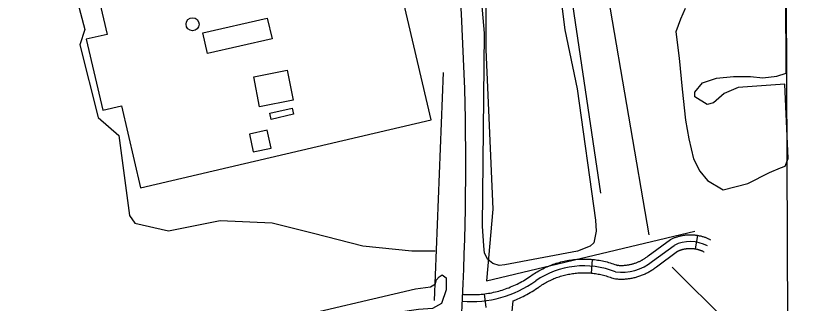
# Model space of a CAD drawing. Extents: x 3392644 to 3430565, y 576657 to 602123.
# Drawn here: x 3426681 to 3428400, y 588541 to 589172 of the extents above; entities that cross this region are included whole.
import ezdxf

# ---------------------------------------------------------------- set-up
doc = ezdxf.new("R2010")
doc.units = 0
for name, color, linetype in [('V-BLDG-OTLN', 7, 'Continuous'), ('V-DOMW-TANK', 7, 'Continuous'), ('V-GRID-FRAM', 7, 'Continuous'), ('V-ROAD-CNTR', 7, 'Continuous'), ('V-SITE-VEGE', 7, 'Continuous'), ('V-TOPO-SHOR', 7, 'Continuous')]:
    doc.layers.add(name, color=color, linetype=linetype)

msp = doc.modelspace()

# ---------------------------------------------------------------- linework, layer by layer
at = {"layer": 'V-BLDG-OTLN'}
msp.add_lwpolyline([(3426954.6, 588794.2), (3427591.8, 588943.3), (3427441.8, 589584.3), (3427256.9, 589541.1), (3427196, 589801.5), (3426748.7, 589696.8), (3426881.1, 589131), (3426835.4, 589120.3), (3426871.9, 588964.4), (3426912.6, 588973.9), (3426954.6, 588794.2)], dxfattribs=at)
for points in [[(3427101.5, 589088.6), (3427091, 589134.1), (3427232.6, 589166.7), (3427243.1, 589121.2)], [(3427215.6, 588972.1), (3427202.7, 589038.1), (3427276.4, 589052.5), (3427289.3, 588986.5)], [(3427238.2, 588957.7), (3427286.9, 588969.1), (3427290.1, 588955.5), (3427241.4, 588944)], [(3427232.5, 588920.5), (3427193.3, 588912.3), (3427201.5, 588873.2), (3427240.7, 588881.4)]]:
    msp.add_lwpolyline(points, close=True, dxfattribs=at)
at = {"layer": 'V-DOMW-TANK'}
msp.add_circle((3427068.6, 589153.1), 14.3, dxfattribs=at)
at = {"layer": 'V-GRID-FRAM'}
msp.add_lwpolyline([(3396720.3, 600227.7), (3428325.7, 600342.6), (3428399.7, 582159.3), (3396778.5, 582044.3), (3396720.3, 600227.7)], dxfattribs=at)
at = {"layer": 'V-ROAD-CNTR'}
for p, q in [((3428176.5, 588690), (3428171.5, 588660.4)), ((3427945.4, 588637.2), (3427942.7, 588607.3)), ((3427708.4, 588561.5), (3427712, 588531.8))]:
    msp.add_line(p, q, dxfattribs=at)
for points in [[(3427999.6, 588624.5), (3428001.2, 588624.4), (3428002.9, 588624.3), (3428004.5, 588624.2), (3428006.1, 588624.1), (3428007.8, 588624.1), (3428009.4, 588624.1), (3428011, 588624.1), (3428012.6, 588624.1), (3428014.3, 588624.2), (3428015.9, 588624.3), (3428017.6, 588624.4), (3428019.2, 588624.6), (3428020.8, 588624.8), (3428022.4, 588625), (3428024.1, 588625.3), (3428025.7, 588625.5), (3428027.3, 588625.8), (3428028.9, 588626.2), (3428030.5, 588626.5), (3428032.1, 588626.9), (3428033.6, 588627.3), (3428035.2, 588627.8), (3428036.8, 588628.2), (3428038.3, 588628.7), (3428039.9, 588629.3), (3428041.5, 588629.8), (3428043, 588630.4), (3428044.5, 588631), (3428046, 588631.6), (3428047.5, 588632.3), (3428049, 588633), (3428050.4, 588633.7), (3428052, 588634.4), (3428053.4, 588635.2), (3428054.8, 588635.9), (3428056.3, 588636.8), (3428057.7, 588637.6), (3428059, 588638.4), (3428060.4, 588639.3), (3428061.8, 588640.2), (3428063.1, 588641.2), (3428064.5, 588642.1), (3428065.8, 588643.1), (3428067.1, 588644.1), (3428068.4, 588645.2), (3428117.2, 588681), (3428119.9, 588682.3), (3428121.5, 588683), (3428122.9, 588683.7), (3428124.5, 588684.3), (3428126.1, 588685), (3428127.6, 588685.5), (3428129.2, 588686.1), (3428130.8, 588686.6), (3428132.4, 588687.1), (3428134, 588687.6), (3428135.5, 588688), (3428137.1, 588688.5), (3428138.8, 588688.9), (3428140.5, 588689.2), (3428142, 588689.6), (3428143.7, 588689.9), (3428145.3, 588690.2), (3428147, 588690.4), (3428148.7, 588690.6), (3428150.3, 588690.8), (3428152, 588691), (3428153.7, 588691.1), (3428155.3, 588691.2), (3428157, 588691.3), (3428158.6, 588691.3), (3428160.3, 588691.4), (3428162, 588691.3), (3428163.6, 588691.3), (3428165.3, 588691.2), (3428167, 588691.1), (3428168.6, 588691), (3428170.3, 588690.9), (3428172, 588690.7), (3428173.6, 588690.4), (3428175.3, 588690.2), (3428176.9, 588689.9), (3428178.5, 588689.6), (3428180.2, 588689.3), (3428181.8, 588688.9), (3428183.4, 588688.6), (3428185.1, 588688.1), (3428186.7, 588687.7), (3428188.2, 588687.2), (3428189.9, 588686.7), (3428191.4, 588686.2), (3428193, 588685.7), (3428194.6, 588685.1), (3428196.1, 588684.5), (3428197.7, 588683.8), (3428199.2, 588683.2), (3428200.7, 588682.5), (3428202.3, 588681.7), (3428203.7, 588681), (3428204.8, 588680.4)], [(3428077.5, 588633.2), (3428125, 588668.1)], [(3427996.5, 588594.7), (3427998.7, 588594.5), (3428000.8, 588594.3), (3428003, 588594.2), (3428005.2, 588594.1), (3428007.3, 588594.1), (3428009.5, 588594.1), (3428011.7, 588594.1), (3428013.8, 588594.1), (3428016, 588594.2), (3428018.1, 588594.4), (3428020.2, 588594.6), (3428022.4, 588594.8), (3428024.6, 588595), (3428026.7, 588595.3), (3428028.8, 588595.6), (3428031, 588596), (3428033.1, 588596.4), (3428035.2, 588596.8), (3428037.3, 588597.3), (3428039.4, 588597.8), (3428041.5, 588598.4), (3428043.6, 588599), (3428045.6, 588599.6), (3428047.7, 588600.2), (3428049.8, 588600.9), (3428051.8, 588601.6), (3428053.8, 588602.4), (3428055.9, 588603.2), (3428057.8, 588604), (3428059.8, 588604.9), (3428061.8, 588605.8), (3428063.7, 588606.8), (3428065.6, 588607.7), (3428067.5, 588608.7), (3428069.5, 588609.8), (3428071.3, 588610.8), (3428073.2, 588611.9), (3428075, 588613.1), (3428076.8, 588614.2), (3428078.7, 588615.4), (3428080.4, 588616.7), (3428082.2, 588617.9), (3428083.9, 588619.2), (3428085.6, 588620.5), (3428086.6, 588621.3), (3428132.8, 588655.2), (3428132.6, 588655.2), (3428133.6, 588655.6), (3428134.7, 588656.1), (3428135.8, 588656.5), (3428136.8, 588656.9), (3428137.9, 588657.4), (3428139, 588657.8), (3428140.1, 588658.1), (3428141.2, 588658.4), (3428142.3, 588658.8), (3428143.4, 588659.1), (3428144.5, 588659.4), (3428145.6, 588659.6), (3428146.7, 588659.9), (3428147.9, 588660.1), (3428149, 588660.3), (3428150.1, 588660.5), (3428151.2, 588660.7), (3428152.3, 588660.8), (3428153.5, 588661), (3428154.6, 588661.1), (3428155.8, 588661.2), (3428156.9, 588661.3), (3428158.1, 588661.3), (3428159.2, 588661.3), (3428160.4, 588661.4), (3428161.5, 588661.3), (3428162.6, 588661.3), (3428163.8, 588661.3), (3428164.9, 588661.2), (3428166.1, 588661.1), (3428167.2, 588661), (3428168.3, 588660.9), (3428169.5, 588660.7), (3428170.6, 588660.6), (3428171.7, 588660.4), (3428172.9, 588660.2), (3428174, 588659.9), (3428175.1, 588659.7), (3428176.2, 588659.4), (3428177.3, 588659.2), (3428178.4, 588658.8), (3428179.6, 588658.5), (3428180.6, 588658.2), (3428181.7, 588657.8), (3428182.8, 588657.4), (3428183.9, 588657), (3428184.9, 588656.6), (3428186, 588656.2), (3428187, 588655.7), (3428188.1, 588655.2), (3428189.1, 588654.8), (3428190.2, 588654.2), (3428191.1, 588653.7)], [(3427661.7, 588560.8), (3427663, 588560.6), (3427666.9, 588560.4), (3427670.9, 588560.1), (3427674.7, 588560), (3427678.7, 588559.9), (3427682.6, 588559.9), (3427686.5, 588559.9), (3427690.4, 588560.1), (3427694.3, 588560.3), (3427698.2, 588560.5), (3427702.1, 588560.9), (3427706, 588561.2), (3427709.9, 588561.7), (3427713.8, 588562.3), (3427717.6, 588562.8), (3427721.4, 588563.5), (3427725.3, 588564.2), (3427729.1, 588565), (3427733, 588565.9), (3427736.8, 588566.8), (3427740.5, 588567.8), (3427744.2, 588568.9), (3427748, 588570), (3427751.7, 588571.2), (3427755.4, 588572.5), (3427759.1, 588573.8), (3427762.8, 588575.2), (3427766.4, 588576.7), (3427770, 588578.2), (3427773.6, 588579.7), (3427777.1, 588581.4), (3427780.6, 588583.1), (3427784.1, 588584.8), (3427787.6, 588586.7), (3427791, 588588.6), (3427794.4, 588590.5), (3427797.7, 588592.5), (3427801.1, 588594.6), (3427804.4, 588596.7), (3427807.6, 588598.8), (3427810.8, 588601.1), (3427812.8, 588602.5), (3427815.8, 588604.6), (3427818.8, 588606.5), (3427821.8, 588608.3), (3427824.8, 588610.1), (3427827.9, 588611.9), (3427830.9, 588613.6), (3427834, 588615.3), (3427837.2, 588616.9), (3427840.4, 588618.4), (3427843.6, 588619.9), (3427846.8, 588621.3), (3427850, 588622.7), (3427853.3, 588624), (3427856.6, 588625.3), (3427859.9, 588626.5), (3427863.2, 588627.6), (3427866.6, 588628.7), (3427870, 588629.7), (3427873.4, 588630.7), (3427876.7, 588631.6), (3427880.2, 588632.5), (3427883.6, 588633.3), (3427887.1, 588634), (3427890.5, 588634.7), (3427894, 588635.3), (3427897.5, 588635.8), (3427901, 588636.3), (3427904.5, 588636.7), (3427908, 588637.1), (3427911.5, 588637.4), (3427915, 588637.7), (3427918.5, 588637.8), (3427922.1, 588638), (3427925.6, 588638), (3427929.1, 588638), (3427932.7, 588637.9), (3427936.1, 588637.8), (3427939.6, 588637.6), (3427943.2, 588637.4), (3427946.7, 588637.1), (3427950.2, 588636.7), (3427953.7, 588636.3), (3427957.2, 588635.8), (3427960.7, 588635.2), (3427964.1, 588634.6), (3427967.6, 588633.9), (3427971.1, 588633.2), (3427974.5, 588632.4), (3427977.9, 588631.6), (3427981.3, 588630.6), (3427984.7, 588629.7), (3427988.1, 588628.6), (3427991.4, 588627.5), (3427994.7, 588626.4), (3427998.1, 588625.2), (3428001.2, 588624), (3427999.7, 588624.5), (3427999.6, 588624.5)], [(3427771.9, 588546.5), (3427777.8, 588548.9), (3427781.9, 588550.6), (3427785.9, 588552.4), (3427789.9, 588554.3), (3427793.9, 588556.2), (3427797.9, 588558.2), (3427801.8, 588560.3), (3427805.7, 588562.4), (3427809.6, 588564.6), (3427813.4, 588566.9), (3427817.1, 588569.2), (3427820.8, 588571.6), (3427824.5, 588574.1), (3427828.1, 588576.6), (3427830, 588577.9), (3427832.4, 588579.5), (3427834.9, 588581.1), (3427837.5, 588582.7), (3427840, 588584.3), (3427842.6, 588585.8), (3427845.3, 588587.2), (3427847.9, 588588.7), (3427850.6, 588590), (3427853.3, 588591.3), (3427856, 588592.6), (3427858.8, 588593.8), (3427861.5, 588595), (3427864.3, 588596.1), (3427867.1, 588597.2), (3427869.9, 588598.2), (3427872.8, 588599.2), (3427875.6, 588600.1), (3427878.5, 588601), (3427881.3, 588601.8), (3427884.3, 588602.6), (3427887.2, 588603.3), (3427890.1, 588604), (3427893, 588604.6), (3427896, 588605.2), (3427898.9, 588605.7), (3427901.9, 588606.2), (3427904.9, 588606.6), (3427907.8, 588606.9), (3427910.8, 588607.2), (3427913.8, 588607.5), (3427916.8, 588607.7), (3427919.8, 588607.9), (3427922.8, 588608), (3427925.8, 588608), (3427928.8, 588608), (3427931.8, 588608), (3427934.8, 588607.8), (3427937.8, 588607.7), (3427940.8, 588607.5), (3427943.8, 588607.2), (3427946.8, 588606.9), (3427949.8, 588606.5), (3427952.7, 588606.1), (3427955.7, 588605.6), (3427958.6, 588605.1), (3427961.6, 588604.5), (3427964.5, 588603.9), (3427967.4, 588603.2), (3427970.4, 588602.5), (3427973.3, 588601.7), (3427976.2, 588600.9), (3427979, 588600), (3427981.9, 588599.1), (3427984.7, 588598.1), (3427987.5, 588597.1), (3427990.4, 588596), (3427992.6, 588595.1), (3427996.5, 588594.7)], [(3427734.8, 588133.8), (3427742, 588230.2), (3427771.9, 588546.5)]]:
    msp.add_lwpolyline(points, dxfattribs=at)
for centre, radius, start, end in [((3421926.3, 588844.4), 5741.7, 357.71964, 8.23795), ((3428160.5, 588595.7), 80.6, 62.2575, 116.1004), ((3428009.1, 588717.8), 108.8, 263.1687, 308.9553), ((3422083.6, 588828.7), 5583.9, 336.898, 357.816), ((3427927.2, 588436.1), 187, 68.3503, 124.4622), ((3427681.4, 588783.9), 239, 264.9376, 305.8648)]:
    msp.add_arc(centre, radius, start, end, dxfattribs=at)
at = {"layer": 'V-SITE-VEGE'}
msp.add_lwpolyline([(3427874.5, 589228.4), (3427885.1, 589141), (3427912, 589011.4), (3427952.9, 588723.1), (3427954, 588699.3), (3427949.1, 588673.8), (3427940.9, 588666.2), (3427912.8, 588655.3), (3427753.3, 588625.6), (3427741.4, 588624.1), (3427727.7, 588628.5), (3427716.1, 588636.9), (3427708.7, 588651), (3427707.3, 588666.9), (3427705, 588710.5), (3427708.7, 589133.6), (3427686.7, 589395.5)], dxfattribs=at)
at = {"layer": 'V-TOPO-SHOR'}
for p, q in [((3428070.6, 588691.5), (3427851.7, 589962.4)), ((3427599.6, 588546.9), (3427619.2, 589047.1)), ((3428120.9, 588620.3), (3428364.6, 588378.2))]:
    msp.add_line(p, q, dxfattribs=at)
for points in [[(3428357.7, 590292.8), (3428279.1, 590285.4), (3428179.2, 590249.3), (3428065, 590227.5), (3427965.2, 590184.2), (3427601.1, 590111.5), (3427579.7, 590104.3), (3427616.1, 589911.5), (3427674.6, 589533.1), (3427711.2, 589304.6), (3427711.9, 589097.4), (3427727.5, 588747.4), (3427713.8, 588590.2), (3428170.6, 588699)], [(3427964, 588782.6), (3427841.7, 589611.3), (3427795.3, 589889.4)], [(3426688.6, 589686.6), (3426832.5, 589141.9), (3426821.3, 589107.8), (3426861.6, 588948.9), (3426907.2, 588909.3), (3426930.6, 588733.4), (3426942, 588716.4), (3427015.9, 588699.6), (3427129.4, 588722.7), (3427243, 588717.5), (3427333.9, 588695.1), (3427441.9, 588667.1), (3427549.9, 588656.1), (3427601, 588656.3)], [(3428149.2, 589187.9), (3428139.1, 589164), (3428129, 589136.8), (3428136, 589078.9), (3428143, 589010.9), (3428150.1, 588942.8), (3428157.1, 588902), (3428167.4, 588857.8), (3428181.1, 588830.6), (3428198.2, 588810.2), (3428232.4, 588789.9), (3428286.8, 588803.7), (3428334.4, 588827.7), (3428358.1, 588838), (3428368.3, 588841.5), (3428375.1, 588858.5), (3428367.7, 589021.9), (3428265.6, 589014.7), (3428235, 589001), (3428211.2, 588980.5), (3428197.6, 588977), (3428170.3, 588993.9), (3428170.3, 589004.2), (3428187.2, 589024.6), (3428217.8, 589035), (3428255.3, 589038.5), (3428292.7, 589038.6), (3428320, 589035.3), (3428350.6, 589038.9), (3428371, 589045.7), (3428370.4, 589219.4)], [(3425555.4, 588117.2), (3426031.5, 588227.7), (3426612, 588360.4), (3426625, 588367), (3426638.1, 588367), (3426944.7, 588435.6), (3427264.3, 588504.2), (3427557.8, 588572.7), (3427590.4, 588577.2), (3427601.2, 588583.7), (3427603.4, 588592.5), (3427609.9, 588599), (3427616.4, 588603.4), (3427625.1, 588596.9), (3427625.2, 588570.8), (3427614.4, 588540.3), (3427594.9, 588529.3), (3427564.5, 588527), (3427438.3, 588509.2), (3427290.5, 588478.2), (3427257.8, 588473.7), (3426486, 588296.8), (3425870.8, 588157.5), (3425229.4, 588013.7)]]:
    msp.add_lwpolyline(points, dxfattribs=at)

doc.saveas('drawing.dxf')
